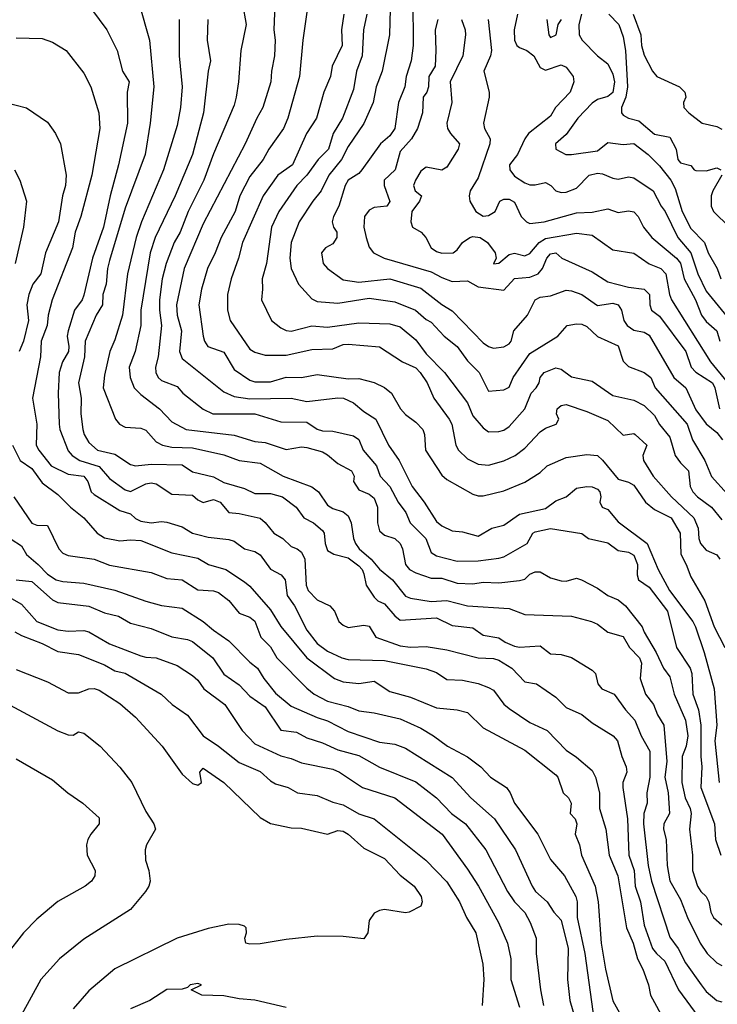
# Model space of a CAD drawing. Header units: metres. Extents: x -46681 to -43747, y -240911 to -237677.
# Tile 309 of 656: x -44747 to -44680, y -240696 to -240602. Entities that reach past the tile are written whole.
import ezdxf

# ---------------------------------------------------------------- set-up
doc = ezdxf.new("R2010")
doc.units = ezdxf.units.M
doc.layers.add('CONTOUR_INDEX', color=1, linetype='Continuous')
doc.layers.add('CONTOUR_INTER', color=3, linetype='Continuous')

msp = doc.modelspace()

# ---------------------------------------------------------------- linework, layer by layer
at = {"layer": 'CONTOUR_INDEX'}
for points, elevation in [([(-44710.987, -240598.02), (-44711.133, -240603.02), (-44711.847, -240606.52), (-44712.407, -240608.02), (-44712.693, -240609.52), (-44713.595, -240611.548), (-44715.095, -240613.763), (-44715.747, -240615.02), (-44716.981, -240616.52), (-44717.698, -240618.02), (-44718.517, -240619.02), (-44719.838, -240621.02), (-44720.592, -240623.02), (-44720.742, -240624.52), (-44720.612, -240625.52), (-44719.884, -240627.02), (-44718.595, -240628.439), (-44718.095, -240628.682), (-44716.095, -240628.862), (-44713.095, -240628.371), (-44710.595, -240628.737), (-44708.631, -240629.52), (-44707.595, -240630.43), (-44707.095, -240630.696), (-44705.858, -240632.02), (-44704.595, -240633.015), (-44703.595, -240634.419), (-44702.496, -240635.52), (-44701.595, -240637.328), (-44700.095, -240637.217), (-44699.595, -240636.946), (-44699.196, -240636.02), (-44697.595, -240633.703), (-44694.891, -240632.02), (-44693.999, -240631.02), (-44693.095, -240630.839), (-44692.595, -240630.866), (-44692.095, -240631.098), (-44691.095, -240632.071), (-44689.095, -240632.966), (-44688.595, -240634.427), (-44688.095, -240634.959), (-44686.595, -240635.534), (-44685.946, -240636.02), (-44685.536, -240637.02), (-44682.455, -240640.52), (-44681.927, -240642.02), (-44680.724, -240644.02), (-44680.095, -240645.559), (-44678.595, -240647.233)], 105), ([(-44725.297, -240600.02), (-44724.941, -240602.02), (-44725.455, -240604.52), (-44725.664, -240607.52), (-44725.9, -240609.02), (-44726.095, -240609.766), (-44728.095, -240614.464), (-44729.022, -240617.02), (-44730.518, -240620.02), (-44731.307, -240622.02), (-44731.884, -240623.02), (-44732.652, -240625.02), (-44733.023, -240626.52), (-44733.284, -240628.52), (-44733.299, -240629.52), (-44733.098, -240631.02), (-44733.428, -240634.02), (-44733.681, -240635.02), (-44733.647, -240635.52), (-44733.416, -240636.02), (-44733.095, -240636.304), (-44731.595, -240636.881), (-44731.032, -240637.52), (-44729.095, -240639.076), (-44728.14, -240639.52), (-44724.095, -240639.51), (-44721.595, -240640.302), (-44719.095, -240640.307), (-44718.095, -240640.991), (-44717.595, -240641.155), (-44716.595, -240641.196), (-44714.595, -240641.626), (-44714.095, -240642.004), (-44713.656, -240643.02), (-44712.366, -240644.52), (-44712.013, -240645.52), (-44711.095, -240646.53), (-44710.293, -240648.02), (-44709.546, -240649.02), (-44709.124, -240650.02), (-44707.626, -240651.52), (-44707.095, -240652.882), (-44706.595, -240653.194), (-44704.595, -240653.707), (-44702.595, -240653.662), (-44700.595, -240653.42), (-44700.095, -240653.28), (-44697.859, -240652.02), (-44697.306, -240651.02), (-44697.095, -240650.898), (-44695.595, -240650.561), (-44692.595, -240651.033), (-44691.962, -240651.52), (-44690.095, -240651.945), (-44689.095, -240652.681), (-44688.095, -240652.827), (-44687.595, -240653.118), (-44687.231, -240654.02), (-44687.26, -240655.02), (-44687.115, -240655.52), (-44686.095, -240656.22), (-44684.334, -240658.52), (-44683.48, -240662.02), (-44682.147, -240664.02), (-44681.976, -240664.52), (-44681.881, -240666.52), (-44681.36, -240668.02), (-44681.125, -240669.52), (-44681.139, -240672.52), (-44681.021, -240673.52), (-44681.111, -240675.52), (-44679.804, -240679.02), (-44679.713, -240680.52), (-44679.202, -240682.02)], 110), ([(-44698.789, -240601.02), (-44699.114, -240602.52), (-44699.087, -240603.52), (-44698.863, -240604.02), (-44698.595, -240604.236), (-44697.886, -240604.52), (-44697.231, -240605.02), (-44696.595, -240606.147), (-44696.095, -240606.398), (-44694.595, -240605.892), (-44694.095, -240606.112), (-44693.438, -240607.02), (-44693.359, -240607.52), (-44693.704, -240608.52), (-44695.134, -240610.02), (-44695.595, -240610.846), (-44697.716, -240612.52), (-44698.093, -240613.02), (-44698.804, -240614.52), (-44699.568, -240615.52), (-44699.545, -240616.02), (-44699.095, -240616.614), (-44698.095, -240617.27), (-44697.595, -240617.454), (-44697.095, -240617.463), (-44696.095, -240617.216), (-44695.564, -240617.52), (-44695.095, -240618.028), (-44694.595, -240618.207), (-44694.095, -240618.173), (-44693.095, -240617.764), (-44691.885, -240616.52), (-44691.095, -240616.322), (-44690.595, -240616.386), (-44689.595, -240616.823), (-44689.095, -240616.914), (-44688.095, -240616.684), (-44687.595, -240616.786), (-44685.715, -240618.02), (-44684.956, -240619.52), (-44684.56, -240620.02), (-44683.334, -240622.52), (-44682.075, -240624.02), (-44681.404, -240626.02), (-44680.595, -240627.684), (-44678.3, -240630.52)], 100), ([(-44747.095, -240603.28), (-44744.595, -240603.367), (-44743.595, -240603.697), (-44742.272, -240604.52), (-44740.595, -240606.707), (-44739.9, -240608.02), (-44739.136, -240610.52), (-44739.029, -240612.02), (-44739.806, -240616.52), (-44740.874, -240620.52), (-44741.404, -240622.02), (-44741.682, -240623.52), (-44743.628, -240628.52), (-44744.019, -240630.02), (-44744.127, -240631.02), (-44744.683, -240632.52), (-44744.765, -240634.02), (-44745.518, -240638.02), (-44745.1, -240640.52), (-44745.158, -240642.52), (-44744.93, -240643.02), (-44743.724, -240644.52), (-44742.095, -240645.314), (-44740.595, -240645.528), (-44740.206, -240646.02), (-44739.86, -240647.02), (-44739.595, -240647.283), (-44737.095, -240648.825), (-44736.095, -240649.136), (-44735.595, -240649.615), (-44735.095, -240649.859), (-44734.095, -240650.027), (-44733.095, -240649.886), (-44732.595, -240649.965), (-44731.095, -240650.404), (-44730.095, -240651.008), (-44729.595, -240651.147), (-44728.595, -240651.388), (-44726.595, -240651.622), (-44726.095, -240651.786), (-44725.095, -240652.523), (-44724.095, -240652.794), (-44723.595, -240653.11), (-44722.595, -240654.466), (-44721.577, -240655.02), (-44721.178, -240655.52), (-44720.992, -240657.02), (-44720.282, -240658.02), (-44719.095, -240660.363), (-44718.095, -240661.65), (-44717.095, -240662.388), (-44715.707, -240663.02), (-44715.095, -240663.169), (-44711.595, -240663.276), (-44707.595, -240664.085), (-44706.595, -240664.436), (-44705.595, -240665.123), (-44704.095, -240665.163), (-44702.595, -240665.485), (-44701.595, -240665.866), (-44701.095, -240666.145), (-44700.095, -240667.479), (-44699.595, -240667.915), (-44697.595, -240669.252), (-44695.939, -240670.02), (-44694.095, -240671.913), (-44693.095, -240672.587), (-44691.595, -240673.868), (-44691.259, -240674.52), (-44690.879, -240676.02), (-44690.893, -240677.52), (-44690.271, -240679.52), (-44689.963, -240682.02), (-44689.107, -240684.02), (-44688.278, -240689.02), (-44687.66, -240690.52), (-44687.223, -240692.02), (-44686.7, -240693.02), (-44686.18, -240694.52), (-44685.981, -240695.52), (-44684.595, -240698.047)], 115), ([(-44748.93, -240656.52), (-44746.595, -240657.849), (-44745.095, -240659.53), (-44743.095, -240660.33), (-44742.095, -240660.455), (-44740.595, -240660.393), (-44740.095, -240660.511), (-44738.095, -240661.67), (-44735.095, -240662.813), (-44734.595, -240662.973), (-44733.595, -240663.036), (-44731.595, -240663.754), (-44730.095, -240664.708), (-44729.595, -240665.169), (-44729.013, -240666.02), (-44727.008, -240667.52), (-44725.321, -240670.02), (-44724.095, -240671.316), (-44721.595, -240672.473), (-44720.595, -240672.707), (-44719.595, -240673.124), (-44716.595, -240673.733), (-44715.957, -240674.02), (-44713.739, -240675.52), (-44710.595, -240676.501), (-44706.048, -240680.02), (-44703.595, -240683.376), (-44702.556, -240685.02), (-44700.636, -240688.52), (-44699.741, -240690.52), (-44699.438, -240692.02), (-44699.421, -240694.02), (-44698.595, -240696.658)], 120)]:
    msp.add_lwpolyline(points, dxfattribs=dict(at, elevation=elevation))
at = {"layer": 'CONTOUR_INTER'}
for points, elevation in [([(-44718.479, -240596.52), (-44719.492, -240603.52), (-44719.783, -240607.02), (-44720.915, -240611.02), (-44721.326, -240612.02), (-44722.752, -240614.02), (-44723.295, -240615.02), (-44724.595, -240616.654), (-44725.561, -240618.52), (-44726.004, -240620.02), (-44727.361, -240622.52), (-44727.909, -240624.02), (-44728.674, -240625.52), (-44729.227, -240627.52), (-44729.495, -240629.02), (-44729.065, -240632.02), (-44728.946, -240632.52), (-44728.631, -240633.02), (-44727.095, -240633.579), (-44726.095, -240635.244), (-44724.595, -240636.263), (-44724.095, -240636.439), (-44722.595, -240636.443), (-44721.095, -240635.996), (-44719.595, -240636.013), (-44718.095, -240635.741), (-44715.095, -240636.157), (-44714.095, -240636.101), (-44712.595, -240636.491), (-44711.595, -240636.975), (-44710.92, -240637.52), (-44710.055, -240639.02), (-44709.595, -240639.587), (-44708.595, -240640.313), (-44707.911, -240641.02), (-44707.738, -240641.52), (-44707.643, -240643.02), (-44706.095, -240645.409), (-44705.595, -240645.846), (-44703.095, -240647.254), (-44702.595, -240647.414), (-44702.095, -240647.404), (-44700.095, -240646.944), (-44698.095, -240646.11), (-44696.595, -240645.162), (-44695.933, -240644.52), (-44694.095, -240643.718), (-44692.095, -240643.434), (-44691.095, -240643.535), (-44690.595, -240643.965), (-44689.095, -240645.821), (-44688.095, -240646.091), (-44687.595, -240646.401), (-44686.443, -240648.02), (-44685.595, -240648.742), (-44683.988, -240649.52), (-44683.114, -240651.02), (-44683.048, -240653.02), (-44682.522, -240654.02), (-44682.095, -240655.204), (-44680.742, -240657.52), (-44679.85, -240660.02), (-44678.807, -240662.02)], 108), ([(-44722.101, -240598.52), (-44722.275, -240602.52), (-44722.134, -240603.52), (-44722.192, -240605.02), (-44722.497, -240606.52), (-44722.557, -240607.52), (-44723.325, -240610.02), (-44723.92, -240611.02), (-44725.029, -240613.52), (-44729.095, -240621.224), (-44730.909, -240625.52), (-44731.661, -240629.02), (-44731.581, -240630.02), (-44731.168, -240631.52), (-44731.357, -240633.52), (-44731.095, -240634.199), (-44727.095, -240637.401), (-44726.095, -240637.849), (-44724.595, -240638.069), (-44720.595, -240637.995), (-44719.095, -240638.328), (-44716.095, -240637.973), (-44715.56, -240638.02), (-44714.595, -240638.454), (-44713.595, -240639.28), (-44712.436, -240640.02), (-44711.218, -240642.52), (-44710.188, -240644.02), (-44708.952, -240646.52), (-44707.774, -240648.02), (-44706.595, -240649.902), (-44706.095, -240650.298), (-44705.095, -240650.776), (-44704.095, -240650.886), (-44702.595, -240651.296), (-44701.27, -240650.52), (-44700.095, -240650.244), (-44698.595, -240649.167), (-44696.095, -240648.63), (-44695.095, -240647.898), (-44694.095, -240647.5), (-44693.095, -240646.677), (-44692.095, -240646.507), (-44691.595, -240646.555), (-44691.095, -240646.789), (-44690.849, -240647.02), (-44690.755, -240647.52), (-44690.863, -240648.02), (-44690.642, -240648.52), (-44690.095, -240648.745), (-44689.095, -240649.918), (-44686.294, -240652.02), (-44685.22, -240654.52), (-44684.137, -240656.52), (-44681.888, -240659.52), (-44681.647, -240660.02), (-44680.808, -240662.52), (-44679.85, -240666.02), (-44679.598, -240669.52), (-44679.778, -240671.02), (-44679.372, -240675.02)], 109), ([(-44740.595, -240599.497), (-44738.359, -240602.52), (-44737.362, -240604.52), (-44736.848, -240606.52), (-44736.196, -240607.52), (-44736.399, -240608.52), (-44736.375, -240611.52), (-44737.223, -240615.52), (-44738.045, -240618.52), (-44738.699, -240621.52), (-44739.733, -240624.52), (-44740.595, -240628.084), (-44740.743, -240628.52), (-44741.464, -240629.52), (-44742.101, -240631.52), (-44742.197, -240632.02), (-44742.012, -240633.02), (-44742.044, -240633.52), (-44742.635, -240634.52), (-44742.944, -240635.52), (-44743.044, -240637.52), (-44742.961, -240640.52), (-44742.88, -240641.02), (-44742.095, -240643.071), (-44741.699, -240643.52), (-44740.965, -240644.02), (-44739.095, -240644.587), (-44738.095, -240645.749), (-44736.595, -240646.85), (-44736.095, -240646.984), (-44734.595, -240646.252), (-44734.095, -240646.163), (-44733.595, -240646.266), (-44732.095, -240647.269), (-44730.095, -240647.363), (-44729.595, -240647.809), (-44729.095, -240648.042), (-44728.095, -240647.779), (-44727.456, -240648.02), (-44726.595, -240649.011), (-44725.595, -240649.11), (-44723.595, -240649.566), (-44723.095, -240649.984), (-44722.283, -240651.02), (-44721.397, -240651.52), (-44720.595, -240652.293), (-44720.008, -240652.52), (-44719.595, -240652.835), (-44719.293, -240653.52), (-44719.142, -240656.02), (-44718.96, -240656.52), (-44718.095, -240657.424), (-44716.874, -240658.02), (-44716.417, -240658.52), (-44716.02, -240659.52), (-44715.595, -240659.864), (-44715.095, -240660.099), (-44713.595, -240659.889), (-44713.095, -240659.958), (-44712.434, -240661.02), (-44710.095, -240661.868), (-44709.095, -240661.982), (-44707.595, -240661.917), (-44705.595, -240662.245), (-44702.595, -240663.014), (-44701.095, -240663.071), (-44700.595, -240663.262), (-44699.324, -240664.02), (-44698.095, -240665.318), (-44696.951, -240665.52), (-44695.095, -240666.815), (-44694.095, -240667.807), (-44692.595, -240668.496), (-44691.595, -240669.299), (-44689.557, -240670.52), (-44689.152, -240671.02), (-44688.748, -240672.52), (-44688.319, -240673.52), (-44688.267, -240674.02), (-44688.656, -240675.02), (-44688.653, -240675.52), (-44688.179, -240678.52), (-44688.077, -240682.02), (-44687.535, -240683.52), (-44687.452, -240685.02), (-44686.933, -240686.52), (-44686.595, -240688.779), (-44685.783, -240691.02), (-44685.406, -240691.52), (-44684.595, -240692.23), (-44683.264, -240695.02), (-44680.595, -240698.638)], 114), ([(-44708.88, -240599.52), (-44708.86, -240604.02), (-44709.032, -240605.52), (-44709.521, -240607.02), (-44709.642, -240608.02), (-44710.273, -240609.52), (-44710.611, -240612.02), (-44711.095, -240612.726), (-44711.976, -240613.52), (-44713.783, -240616.02), (-44714.095, -240616.377), (-44715.095, -240616.997), (-44715.395, -240617.52), (-44715.997, -240619.52), (-44716.53, -240620.52), (-44716.643, -240621.02), (-44716.522, -240621.52), (-44716.204, -240622.02), (-44716.19, -240622.52), (-44716.595, -240623.152), (-44717.294, -240623.52), (-44717.688, -240624.02), (-44717.514, -240625.02), (-44717.095, -240625.503), (-44715.595, -240626.617), (-44714.095, -240626.829), (-44711.095, -240626.511), (-44708.095, -240627.401), (-44706.095, -240628.981), (-44705.095, -240629.578), (-44702.095, -240632.686), (-44701.595, -240633.025), (-44701.095, -240633.179), (-44700.095, -240633.051), (-44699.595, -240632.766), (-44699.397, -240632.52), (-44699.142, -240631.52), (-44697.839, -240630.02), (-44697.103, -240628.52), (-44696.595, -240628.29), (-44695.595, -240628.146), (-44694.095, -240627.613), (-44693.595, -240627.662), (-44692.579, -240628.02), (-44691.095, -240629.096), (-44689.595, -240628.841), (-44689.095, -240629.001), (-44688.768, -240629.52), (-44688.528, -240630.52), (-44688.232, -240631.02), (-44687.595, -240631.463), (-44686.595, -240631.655), (-44686.095, -240631.952), (-44683.712, -240636.02), (-44682.583, -240637.02), (-44681.595, -240639.135), (-44680.595, -240640.478), (-44679.595, -240641.313), (-44679.023, -240642.02)], 104), ([(-44735.263, -240600.02), (-44734.245, -240603.52), (-44733.847, -240608.02), (-44734.185, -240611.52), (-44734.669, -240614.52), (-44736.595, -240619.691), (-44738.095, -240624.757), (-44738.298, -240625.52), (-44738.413, -240627.02), (-44738.742, -240628.02), (-44738.785, -240629.02), (-44739.389, -240630.02), (-44740.437, -240632.52), (-44740.5, -240634.02), (-44741.089, -240636.52), (-44740.828, -240638.02), (-44740.859, -240639.52), (-44740.673, -240641.02), (-44740.554, -240641.52), (-44740.095, -240642.262), (-44739.255, -240643.02), (-44737.595, -240643.4), (-44736.095, -240644.385), (-44735.595, -240644.51), (-44734.095, -240644.355), (-44731.095, -240644.415), (-44730.095, -240645.093), (-44728.095, -240645.576), (-44727.095, -240646.147), (-44725.095, -240646.715), (-44724.095, -240647.19), (-44722.595, -240647.177), (-44721.424, -240647.52), (-44720.127, -240648.52), (-44719.364, -240649.52), (-44718.45, -240650.02), (-44717.595, -240650.745), (-44717.427, -240651.02), (-44717.321, -240652.02), (-44717.095, -240652.671), (-44716.498, -240653.02), (-44715.095, -240653.401), (-44714.095, -240654.16), (-44713.761, -240654.52), (-44713.595, -240654.923), (-44713.371, -240656.02), (-44712.595, -240657.179), (-44712.246, -240657.52), (-44711.595, -240657.809), (-44710.595, -240658.99), (-44710.095, -240659.382), (-44706.595, -240659.184), (-44705.095, -240659.903), (-44703.095, -240660.143), (-44702.095, -240660.843), (-44700.595, -240661.1), (-44699.994, -240661.52), (-44699.095, -240661.893), (-44698.595, -240661.994), (-44696.595, -240661.868), (-44695.595, -240662.64), (-44694.595, -240662.689), (-44693.595, -240663.004), (-44691.595, -240664.22), (-44691.268, -240664.52), (-44691.043, -240665.52), (-44690.651, -240666.02), (-44689.471, -240666.52), (-44688.385, -240668.02), (-44687.488, -240669.02), (-44686.872, -240670.52), (-44686.028, -240672.02), (-44686.042, -240674.52), (-44686.338, -240676.02), (-44686.287, -240677.02), (-44686.604, -240678.02), (-44686.642, -240679.02), (-44686.201, -240683.02), (-44685.874, -240684.52), (-44684.095, -240689.916), (-44683.315, -240691.02), (-44682.595, -240692.389), (-44681.095, -240694.523), (-44680.595, -240695.158), (-44679.595, -240696.028), (-44679.095, -240696.149)], 113), ([(-44731.384, -240601.52), (-44731.385, -240605.02), (-44731.116, -240608.02), (-44731.252, -240610.02), (-44731.595, -240611.744), (-44732.906, -240616.02), (-44735.032, -240621.02), (-44735.532, -240622.52), (-44736.364, -240626.02), (-44736.864, -240630.02), (-44737.595, -240632.394), (-44738.087, -240633.52), (-44738.595, -240635.787), (-44738.73, -240637.02), (-44737.543, -240640.02), (-44737.158, -240640.52), (-44736.595, -240640.809), (-44735.095, -240640.887), (-44734.595, -240641.091), (-44733.595, -240642.204), (-44732.986, -240642.52), (-44732.095, -240642.728), (-44730.095, -240642.79), (-44727.095, -240643.474), (-44725.595, -240644), (-44723.595, -240644.276), (-44721.358, -240645.52), (-44718.595, -240646.543), (-44717.955, -240647.02), (-44717.095, -240648.33), (-44716.595, -240648.649), (-44715.595, -240648.949), (-44715.095, -240649.355), (-44714.834, -240650.02), (-44714.602, -240651.52), (-44714.409, -240652.02), (-44714.051, -240652.52), (-44712.883, -240653.52), (-44712.095, -240654.464), (-44710.84, -240655.52), (-44709.595, -240657.073), (-44709.095, -240657.266), (-44707.095, -240657.587), (-44705.595, -240657.494), (-44703.595, -240658.001), (-44699.595, -240658.254), (-44698.095, -240658.852), (-44693.595, -240659.001), (-44691.65, -240659.52), (-44691.095, -240659.775), (-44690.095, -240660.544), (-44688.595, -240660.959), (-44688.003, -240662.02), (-44687.037, -240663.02), (-44686.843, -240663.52), (-44686.954, -240665.02), (-44686.466, -240666.52), (-44685.694, -240667.52), (-44685.289, -240668.52), (-44684.675, -240669.52), (-44684.385, -240673.02), (-44684.58, -240674.52), (-44684.276, -240676.02), (-44684.149, -240678.02), (-44684.69, -240679.02), (-44684.715, -240679.52), (-44684.475, -240680.52), (-44684.372, -240683.02), (-44684.095, -240684.492), (-44683.095, -240686.298), (-44682.418, -240688.02), (-44681.191, -240690.52), (-44680.514, -240691.52), (-44679.595, -240692.392), (-44679.095, -240692.661)], 112), ([(-44728.629, -240601.52), (-44728.694, -240603.52), (-44728.378, -240605.52), (-44728.596, -240606.52), (-44729.04, -240610.52), (-44730.105, -240614.52), (-44731.779, -240618.52), (-44733.715, -240622.52), (-44734.194, -240624.02), (-44735.076, -240629.52), (-44735.093, -240631.02), (-44735.647, -240633.52), (-44736.196, -240635.02), (-44736.116, -240636.02), (-44735.728, -240637.02), (-44735.095, -240637.66), (-44733.296, -240639.02), (-44732.095, -240640.301), (-44730.71, -240641.02), (-44726.095, -240641.583), (-44724.095, -240642.19), (-44723.095, -240642.278), (-44721.095, -240642.938), (-44719.595, -240642.706), (-44719.095, -240642.752), (-44717.595, -240643.169), (-44717.095, -240643.453), (-44716.095, -240644.29), (-44714.783, -240645.02), (-44714.516, -240645.52), (-44714.595, -240646.04), (-44714.095, -240646.832), (-44713.095, -240647.258), (-44712.595, -240647.627), (-44712.276, -240648.52), (-44712.27, -240650.02), (-44712.095, -240650.781), (-44711.595, -240651.22), (-44710.595, -240651.518), (-44710.095, -240652.001), (-44709.871, -240652.52), (-44709.568, -240654.02), (-44709.187, -240654.52), (-44708.595, -240654.83), (-44707.095, -240655.353), (-44706.095, -240655.346), (-44704.595, -240655.814), (-44703.095, -240655.898), (-44702.095, -240655.725), (-44700.595, -240655.782), (-44698.595, -240655.586), (-44698.095, -240655.443), (-44697.595, -240654.97), (-44697.095, -240654.735), (-44696.595, -240654.743), (-44695.595, -240655.312), (-44694.595, -240655.617), (-44694.095, -240655.625), (-44693.095, -240655.361), (-44692.625, -240655.52), (-44691.095, -240656.312), (-44690.095, -240657.006), (-44689.095, -240657.449), (-44688.388, -240658.02), (-44686.767, -240660.02), (-44686.595, -240660.561), (-44685.415, -240662.52), (-44684.727, -240664.02), (-44684.095, -240664.854), (-44683.707, -240666.52), (-44682.617, -240669.02), (-44682.376, -240670.52), (-44682.542, -240671.52), (-44682.911, -240672.52), (-44682.954, -240675.02), (-44682.637, -240676.52), (-44682.165, -240677.52), (-44682.068, -240678.02), (-44682.227, -240679.52), (-44681.917, -240682.02), (-44681.933, -240683.52), (-44681.451, -240685.02), (-44681.133, -240685.52), (-44680.596, -240686.02), (-44680.363, -240686.52), (-44680.153, -240687.52), (-44679.918, -240688.02), (-44679.095, -240688.74)], 111), ([(-44715.512, -240601.02), (-44715.765, -240602.52), (-44715.695, -240604.02), (-44716.636, -240606.02), (-44716.821, -240607.02), (-44717.458, -240608.52), (-44718.154, -240611.02), (-44719.119, -240612.52), (-44720.484, -240615.52), (-44721.891, -240616.52), (-44723.291, -240618.52), (-44725.3, -240623.02), (-44725.665, -240624.52), (-44726.398, -240626.52), (-44726.743, -240628.02), (-44726.722, -240629.52), (-44726.477, -240630.52), (-44724.595, -240633.286), (-44724.095, -240633.582), (-44723.095, -240633.858), (-44721.095, -240633.874), (-44718.595, -240633.325), (-44716.595, -240633.246), (-44715.595, -240632.843), (-44715.095, -240632.79), (-44712.095, -240633.05), (-44709.881, -240634.52), (-44708.595, -240635.1), (-44708.154, -240635.52), (-44707.483, -240636.52), (-44706.865, -240638.02), (-44705.364, -240640.02), (-44705.131, -240640.52), (-44704.736, -240642.52), (-44704.461, -240643.02), (-44703.595, -240643.842), (-44702.595, -240644.379), (-44701.595, -240644.451), (-44700.095, -240644.044), (-44699.018, -240643.52), (-44698.095, -240642.817), (-44696.595, -240641.259), (-44696.095, -240640.911), (-44695.058, -240640.52), (-44694.8, -240640.02), (-44695.028, -240639.52), (-44694.981, -240639.02), (-44694.595, -240638.713), (-44694.095, -240638.604), (-44692.095, -240639.28), (-44690.095, -240640.157), (-44688.595, -240641.584), (-44687.595, -240641.418), (-44687.44, -240641.52), (-44686.32, -240642.52), (-44686.703, -240643.52), (-44686.659, -240644.02), (-44685.704, -240645.52), (-44683.947, -240647.52), (-44681.808, -240649.52), (-44681.374, -240650.52), (-44681.306, -240651.52), (-44681.148, -240652.02), (-44680.595, -240652.639), (-44679.595, -240653.103), (-44679.304, -240653.52)], 107), ([(-44713.32, -240601.02), (-44713.626, -240602.52), (-44713.756, -240605.02), (-44714.298, -240606.52), (-44714.595, -240608.281), (-44715.644, -240611.02), (-44716.546, -240612.52), (-44716.988, -240614.02), (-44717.984, -240615.02), (-44719.084, -240616.52), (-44720.041, -240617.52), (-44721.798, -240620.02), (-44722.492, -240621.52), (-44722.984, -240625.02), (-44723.404, -240626.52), (-44723.352, -240627.52), (-44723.468, -240628.52), (-44722.504, -240630.52), (-44721.595, -240631.247), (-44721.095, -240631.496), (-44720.595, -240631.557), (-44718.595, -240631.024), (-44717.095, -240631.172), (-44714.095, -240630.748), (-44711.095, -240630.859), (-44710.095, -240631.138), (-44708.595, -240632.391), (-44707.595, -240633.743), (-44705.828, -240635.52), (-44703.595, -240638.457), (-44703.095, -240639.694), (-44702.095, -240640.871), (-44701.595, -240641.237), (-44700.595, -240641.213), (-44700.095, -240641.078), (-44699.595, -240640.741), (-44698.096, -240639.02), (-44697.475, -240637.52), (-44696.986, -240637.02), (-44696.692, -240636.52), (-44696.595, -240636.012), (-44696.226, -240635.52), (-44695.095, -240635.098), (-44694.595, -240635.229), (-44693.595, -240635.966), (-44691.595, -240636.368), (-44689.595, -240637.742), (-44687.595, -240638.197), (-44686.595, -240638.724), (-44685.595, -240639.661), (-44685.095, -240640.547), (-44684.095, -240641.755), (-44683.59, -240643.52), (-44683.095, -240644.244), (-44682.325, -240645.02), (-44682.15, -240646.52), (-44681.906, -240647.02), (-44681.439, -240647.52), (-44680.109, -240648.52), (-44679.095, -240649.714)], 106), ([(-44706.454, -240601.52), (-44706.725, -240602.52), (-44706.649, -240604.52), (-44706.734, -240606.02), (-44707.333, -240607.02), (-44707.376, -240608.02), (-44707.532, -240608.52), (-44707.877, -240609.02), (-44707.951, -240610.52), (-44708.413, -240612.02), (-44709.011, -240613.02), (-44710.095, -240614.25), (-44710.586, -240616.02), (-44711.639, -240617.02), (-44711.649, -240617.52), (-44711.095, -240619.047), (-44711.38, -240619.52), (-44712.595, -240619.627), (-44713.095, -240619.891), (-44713.525, -240620.52), (-44713.599, -240621.52), (-44713.386, -240622.52), (-44713.095, -240623.453), (-44712.655, -240624.02), (-44711.626, -240624.52), (-44707.095, -240625.824), (-44706.095, -240626.395), (-44705.095, -240626.762), (-44703.595, -240626.719), (-44702.595, -240627.293), (-44700.095, -240627.589), (-44699.095, -240626.472), (-44697.595, -240626.358), (-44696.8, -240626.02), (-44696.38, -240625.52), (-44695.962, -240624.52), (-44695.595, -240624.095), (-44695.095, -240624.011), (-44694.53, -240624.52), (-44691.595, -240625.849), (-44690.095, -240626.789), (-44688.095, -240627.329), (-44686.584, -240627.52), (-44686.069, -240628.02), (-44686.04, -240629.02), (-44685.866, -240629.52), (-44685.095, -240630.116), (-44682.574, -240633.52), (-44682.041, -240635.02), (-44681.595, -240635.489), (-44680.005, -240636.52), (-44679.765, -240637.02), (-44679.336, -240639.02)], 103), ([(-44704.193, -240601.52), (-44703.836, -240602.52), (-44703.796, -240603.02), (-44704.048, -240605.02), (-44705.288, -240607.52), (-44705.119, -240609.52), (-44705.585, -240611.52), (-44705.528, -240612.02), (-44705.237, -240612.52), (-44704.368, -240613.52), (-44704.51, -240614.02), (-44705.595, -240615.747), (-44706.095, -240616.046), (-44707.595, -240615.769), (-44708.095, -240616.127), (-44708.621, -240617.02), (-44708.824, -240617.52), (-44708.651, -240618.02), (-44708.052, -240618.52), (-44708.22, -240619.02), (-44708.984, -240620.02), (-44709.073, -240621.02), (-44708.92, -240621.52), (-44708.083, -240622.02), (-44707.631, -240622.52), (-44707.095, -240623.52), (-44706.595, -240623.871), (-44706.095, -240624.042), (-44704.98, -240624.02), (-44704.595, -240623.715), (-44704.088, -240623.02), (-44703.388, -240622.52), (-44703.095, -240622.429), (-44702.397, -240622.52), (-44701.695, -240623.02), (-44700.93, -240624.02), (-44700.84, -240624.52), (-44701.095, -240625.055), (-44700.595, -240625.016), (-44699.595, -240624.167), (-44699.095, -240624.038), (-44698.095, -240624.301), (-44697.595, -240624.06), (-44696.711, -240623.02), (-44696.095, -240622.611), (-44693.095, -240622.11), (-44691.595, -240622.309), (-44689.595, -240623.731), (-44687.595, -240624.036), (-44686.095, -240625.065), (-44684.963, -240625.52), (-44684.501, -240626.02), (-44684.15, -240628.02), (-44683.952, -240628.52), (-44680.183, -240634.52), (-44678.595, -240636.459)], 102), ([(-44701.606, -240601.52), (-44701.288, -240604.52), (-44701.377, -240605.02), (-44702.024, -240606.52), (-44701.514, -240608.52), (-44701.507, -240609.02), (-44702.068, -240611.52), (-44701.966, -240612.02), (-44701.439, -240613.02), (-44701.472, -240613.52), (-44702.595, -240616.778), (-44703.357, -240618.02), (-44703.458, -240618.52), (-44703.386, -240619.02), (-44702.807, -240620.02), (-44702.095, -240620.484), (-44701.595, -240620.425), (-44700.958, -240620.02), (-44700.503, -240619.02), (-44700.095, -240618.845), (-44699.595, -240618.835), (-44699.095, -240619.119), (-44698.437, -240620.52), (-44697.934, -240621.02), (-44697.595, -240621.185), (-44696.222, -240621.02), (-44693.095, -240620.156), (-44691.595, -240620.073), (-44690.095, -240619.761), (-44689.095, -240620.124), (-44688.095, -240619.976), (-44687.595, -240620.056), (-44687.159, -240620.52), (-44686.663, -240621.52), (-44685.853, -240622.52), (-44683.456, -240624.52), (-44683.095, -240624.996), (-44682.721, -240626.52), (-44681.635, -240628.52), (-44681.046, -240630.02), (-44680.595, -240630.63), (-44679.595, -240631.518), (-44679.286, -240632.52)], 101), ([(-44695.968, -240601.52), (-44695.774, -240603.02), (-44695.595, -240603.278), (-44695.058, -240603.02), (-44694.882, -240602.02), (-44694.553, -240601.52)], 99), ([(-44692.633, -240601.02), (-44692.892, -240602.02), (-44692.849, -240603.02), (-44692.553, -240603.52), (-44691.095, -240605.017), (-44690.095, -240605.805), (-44689.595, -240606.791), (-44689.439, -240607.52), (-44689.595, -240608.551), (-44690.095, -240608.945), (-44691.095, -240609.246), (-44691.595, -240609.58), (-44692.985, -240611.02), (-44694.095, -240612.62), (-44695.128, -240613.52), (-44695.108, -240614.02), (-44694.136, -240614.52), (-44693.595, -240614.543), (-44691.095, -240614.179), (-44690.095, -240613.388), (-44688.595, -240613.57), (-44687.595, -240613.483), (-44686.187, -240614.52), (-44685.095, -240615.619), (-44684.026, -240617.02), (-44683.595, -240617.825), (-44682.934, -240620.02), (-44682.095, -240621.649), (-44680.779, -240623.02), (-44680.402, -240624.02), (-44679.546, -240625.52), (-44679.202, -240626.52)], 99), ([(-44690.005, -240601.02), (-44689.041, -240602.02), (-44688.595, -240603.189), (-44688.381, -240604.52), (-44688.178, -240608.02), (-44688.361, -240609.02), (-44688.779, -240610.02), (-44688.775, -240610.52), (-44688.595, -240610.759), (-44688.095, -240611.019), (-44687.095, -240611.303), (-44685.595, -240612.562), (-44684.095, -240612.868), (-44683.497, -240614.02), (-44683.325, -240615.02), (-44683.095, -240615.327), (-44682.095, -240615.609), (-44681.781, -240616.02), (-44681.595, -240616.078), (-44680.595, -240616.114), (-44679.595, -240615.81), (-44679.193, -240616.02)], 98), ([(-44687.631, -240601.02), (-44686.918, -240603.02), (-44686.856, -240604.02), (-44686.595, -240604.979), (-44685.794, -240606.52), (-44685.362, -240607.02), (-44683.189, -240608.02), (-44682.651, -240608.52), (-44682.554, -240609.02), (-44682.782, -240609.52), (-44682.773, -240610.02), (-44682.294, -240610.52), (-44680.985, -240611.52), (-44679.595, -240611.848), (-44679.095, -240612.086)], 97), ([(-44748.095, -240609.515), (-44746.095, -240610.031), (-44744.095, -240611.425), (-44743.299, -240612.52), (-44742.831, -240613.52), (-44742.277, -240616.52), (-44742.332, -240617.52), (-44742.62, -240618.52), (-44743.028, -240621.02), (-44744.287, -240624.02), (-44744.729, -240626.02), (-44745.499, -240627.02), (-44745.89, -240628.02), (-44746.077, -240629.02), (-44745.896, -240630.52), (-44746.389, -240632.52), (-44746.807, -240633.52)], 116), ([(-44747.255, -240616.02), (-44746.735, -240617.02), (-44746.1, -240619.02), (-44746.403, -240621.52), (-44747.185, -240625.02)], 117), ([(-44679.107, -240616.52), (-44679.959, -240618.02), (-44680.116, -240618.52), (-44680.135, -240619.52), (-44679.902, -240620.02), (-44678.348, -240621.52)], 98), ([(-44747.462, -240642.52), (-44746.705, -240644.02), (-44745.595, -240644.792), (-44744.595, -240646.169), (-44743.095, -240647.295), (-44741.87, -240648.52), (-44740.595, -240649.52), (-44739.279, -240651.02), (-44738.595, -240651.45), (-44737.095, -240651.766), (-44736.095, -240651.663), (-44735.095, -240651.728), (-44732.095, -240652.917), (-44729.595, -240653.416), (-44728.572, -240654.02), (-44726.894, -240654.52), (-44725.095, -240655.699), (-44724.595, -240656.112), (-44722.595, -240658.391), (-44721.595, -240660.016), (-44719.095, -240663.008), (-44716.417, -240665.02), (-44715.595, -240665.338), (-44714.095, -240665.502), (-44712.595, -240665.278), (-44711.095, -240666.259), (-44709.095, -240666.813), (-44706.595, -240667.838), (-44704.595, -240668.016), (-44703.595, -240668.294), (-44702.095, -240669.775), (-44698.095, -240671.928), (-44695.095, -240674.283), (-44694.9, -240674.52), (-44694.393, -240676.02), (-44693.886, -240676.52), (-44693.62, -240677.02), (-44693.705, -240678.02), (-44693.224, -240678.52), (-44693.086, -240679.02), (-44693.228, -240680.02), (-44692.826, -240681.02), (-44692.611, -240682.02), (-44691.297, -240685.02), (-44691.003, -240686.52), (-44690.741, -240690.52), (-44690.323, -240693.02), (-44689.595, -240696.049), (-44688.805, -240697.52)], 116), ([(-44747.334, -240647.52), (-44745.595, -240650.043), (-44745.095, -240650.235), (-44744.095, -240650.28), (-44742.997, -240652.52), (-44742.595, -240652.927), (-44742.095, -240653.158), (-44739.595, -240653.519), (-44738.095, -240654.086), (-44734.095, -240654.79), (-44732.595, -240655.382), (-44731.095, -240655.496), (-44729.595, -240656.468), (-44728.095, -240656.571), (-44727.595, -240656.738), (-44726.595, -240657.505), (-44725.595, -240658.73), (-44724.595, -240659.111), (-44724.095, -240659.501), (-44723.512, -240661.02), (-44722.595, -240661.976), (-44721.978, -240663.02), (-44719.095, -240665.956), (-44718.393, -240666.52), (-44717.095, -240667.183), (-44715.095, -240667.717), (-44714.095, -240668.113), (-44712.595, -240668.312), (-44710.095, -240668.897), (-44708.095, -240669.805), (-44706.886, -240670.52), (-44705.545, -240671.52), (-44703.595, -240672.566), (-44702.332, -240673.52), (-44701.385, -240674.52), (-44699.837, -240675.52), (-44699.491, -240676.02), (-44699.074, -240677.02), (-44696.84, -240680.02), (-44695.595, -240682.437), (-44694.276, -240684.02), (-44693.154, -240686.02), (-44693.046, -240686.52), (-44693.052, -240688.02), (-44692.297, -240691.52), (-44691.404, -240698.02)], 117), ([(-44747.595, -240651.593), (-44746.595, -240652.22), (-44746.095, -240653.075), (-44744.966, -240654.02), (-44744.095, -240654.971), (-44743.231, -240655.52), (-44742.595, -240655.684), (-44740.595, -240655.827), (-44737.595, -240656.493), (-44734.595, -240657.574), (-44733.095, -240657.981), (-44731.095, -240658.222), (-44729.068, -240659.52), (-44728.095, -240660.367), (-44726.595, -240661.386), (-44724.595, -240663.433), (-44723.853, -240664.02), (-44723.231, -240665.02), (-44722.095, -240666.43), (-44720.595, -240667.678), (-44718.095, -240668.782), (-44717.095, -240669.084), (-44715.095, -240670.122), (-44712.095, -240671.147), (-44710.595, -240671.354), (-44709.595, -240671.715), (-44705.095, -240674.54), (-44703.3, -240676.52), (-44701.008, -240678.52), (-44698.972, -240681.52), (-44697.392, -240685.02), (-44697.044, -240685.52), (-44695.947, -240686.52), (-44695.299, -240687.52), (-44694.595, -240688.29), (-44693.892, -240691.02), (-44693.973, -240694.02), (-44693.738, -240696.02), (-44693.159, -240698.02)], 118), ([(-44747.095, -240655.515), (-44745.595, -240655.684), (-44743.595, -240657.429), (-44743.095, -240657.7), (-44740.095, -240658.053), (-44738.595, -240658.697), (-44737.237, -240659.02), (-44736.095, -240659.669), (-44734.095, -240660.182), (-44732.095, -240660.989), (-44730.595, -240661.249), (-44730.095, -240661.448), (-44728.137, -240663.02), (-44727.095, -240664.581), (-44725.595, -240665.611), (-44724.595, -240666.708), (-44723.095, -240667.743), (-44721.595, -240670.004), (-44720.095, -240670.185), (-44719.095, -240670.737), (-44717.595, -240671.204), (-44716.095, -240671.895), (-44714.095, -240672.423), (-44712.095, -240673.565), (-44708.595, -240674.97), (-44706.591, -240676.52), (-44705.154, -240678.02), (-44703.811, -240679.02), (-44701.839, -240681.52), (-44699.767, -240685.52), (-44699.095, -240686.541), (-44698.095, -240687.553), (-44697.556, -240688.52), (-44696.989, -240690.02), (-44696.982, -240691.52), (-44696.575, -240695.02), (-44696.275, -240696.52)], 119), ([(-44747.22, -240660.52), (-44746.595, -240660.869), (-44744.595, -240661.635), (-44743.095, -240662.402), (-44741.095, -240662.696), (-44738.595, -240663.707), (-44737.595, -240664.27), (-44736.595, -240664.486), (-44733.133, -240666.52), (-44732.075, -240667.52), (-44730.595, -240668.549), (-44729.095, -240670.543), (-44727.595, -240671.531), (-44725.595, -240673.104), (-44723.595, -240673.964), (-44722.595, -240674.863), (-44722.095, -240675.155), (-44720.89, -240675.52), (-44720.002, -240676.02), (-44718.095, -240676.291), (-44716.595, -240676.918), (-44715.595, -240677.181), (-44714.095, -240678.034), (-44712.595, -240678.539), (-44707.613, -240682.52), (-44705.595, -240684.599), (-44704.38, -240686.52), (-44703.698, -240688.02), (-44702.813, -240689.52), (-44702.132, -240692.52), (-44702.024, -240694.02), (-44702.188, -240696.52)], 121), ([(-44747.095, -240664.159), (-44744.095, -240665.334), (-44742.095, -240666.382), (-44741.095, -240666.379), (-44740.095, -240666.005), (-44739.595, -240665.977), (-44739.095, -240666.132), (-44737.095, -240667.436), (-44735.595, -240668.744), (-44733.036, -240671.52), (-44731.095, -240674.222), (-44730.095, -240675.118), (-44729.595, -240675.3), (-44729.245, -240675.02), (-44729.389, -240674.02), (-44729.095, -240673.636), (-44727.095, -240675.046), (-44723.595, -240678.401), (-44722.595, -240678.985), (-44720.595, -240679.41), (-44719.595, -240679.424), (-44717.095, -240680.009), (-44716.095, -240679.649), (-44715.595, -240679.707), (-44715.095, -240680.008), (-44713.595, -240681.341), (-44711.595, -240682.351), (-44710.095, -240683.943), (-44708.752, -240685.02), (-44708.084, -240686.02), (-44707.974, -240686.52), (-44708.095, -240686.945), (-44709.221, -240687.52), (-44709.595, -240687.592), (-44711.595, -240687.272), (-44712.095, -240687.361), (-44712.595, -240687.619), (-44713.095, -240688.33), (-44713.218, -240689.52), (-44713.595, -240690.078), (-44715.595, -240689.865), (-44718.095, -240689.826), (-44721.095, -240690.153), (-44723.595, -240690.579), (-44724.595, -240690.616), (-44724.953, -240690.52), (-44725.078, -240690.02), (-44724.907, -240689.52), (-44724.94, -240689.02), (-44725.095, -240688.883), (-44725.595, -240688.725), (-44726.595, -240688.688), (-44728.595, -240689.102), (-44731.574, -240690.02), (-44737.595, -240692.972), (-44740.095, -240695.09), (-44741.595, -240696.842)], 122), ([(-44748.095, -240667.347), (-44743.095, -240670.057), (-44742.095, -240670.429), (-44741.595, -240670.487), (-44741.095, -240670.156), (-44740.595, -240670.289), (-44738.996, -240671.52), (-44737.095, -240673.551), (-44735.954, -240675.02), (-44734.595, -240677.826), (-44733.823, -240679.02), (-44733.671, -240679.52), (-44734.552, -240681.02), (-44734.681, -240681.52), (-44734.621, -240682.52), (-44734.31, -240683.52), (-44734.183, -240684.52), (-44734.32, -240685.02), (-44734.645, -240685.52), (-44736.095, -240687.269), (-44740.595, -240690.108), (-44742.94, -240692.02), (-44744.734, -240694.02), (-44746.595, -240697.411)], 123), ([(-44747.095, -240672.767), (-44743.595, -240674.775), (-44742.122, -240676.02), (-44740.664, -240677.02), (-44739.095, -240678.438), (-44739.093, -240679.02), (-44739.9, -240680.02), (-44740.208, -240680.52), (-44740.335, -240681.02), (-44740.248, -240682.02), (-44739.499, -240683.52), (-44739.517, -240684.02), (-44739.839, -240684.52), (-44740.454, -240685.02), (-44743.095, -240686.505), (-44745.095, -240688.186), (-44746.395, -240689.52), (-44748.095, -240691.694)], 124), ([(-44721.095, -240696.706), (-44724.095, -240695.985), (-44725.595, -240695.886), (-44727.095, -240695.575), (-44729.217, -240695.52), (-44730.228, -240695.02), (-44729.234, -240694.52), (-44729.595, -240694.406), (-44730.334, -240694.52), (-44730.595, -240694.778), (-44731.095, -240694.95), (-44732.595, -240694.963), (-44734.228, -240696.02), (-44736.095, -240696.848)], 121)]:
    msp.add_lwpolyline(points, dxfattribs=dict(at, elevation=elevation))

doc.saveas('drawing.dxf')
